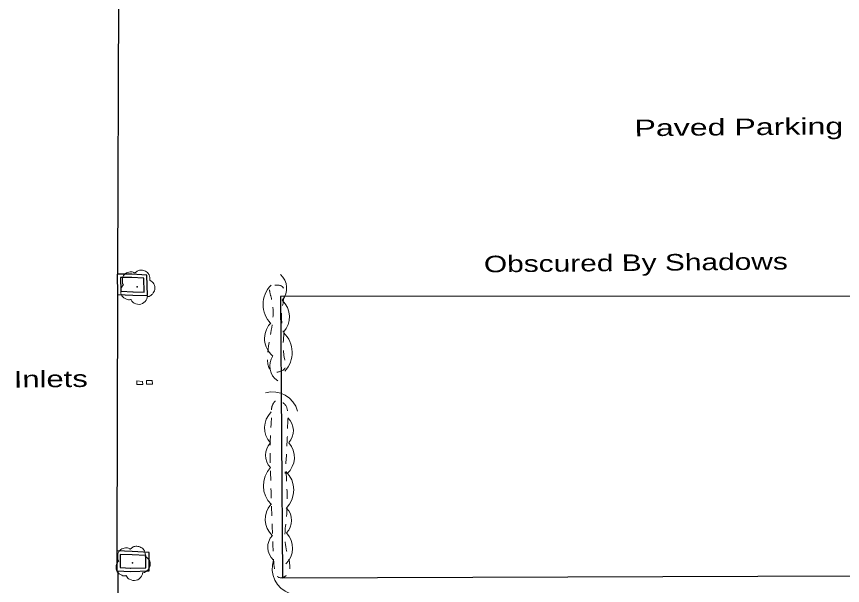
# Model space of a CAD drawing. Extents: x 2362213 to 2366494, y 6968794 to 6978110.
# Drawn here: x 2362960.7 to 2363200.2, y 6976131.3 to 6976296.4 of the extents above; entities that cross this region are included whole.
import ezdxf

# ---------------------------------------------------------------- set-up
doc = ezdxf.new("R2010")
doc.units = 0
doc.header["$LTSCALE"] = 1.9
doc.linetypes.add('SHORT_DASHED', pattern=[2.7, 1.5, -1.2])
for name, color, linetype, lineweight in [('11', 7, 'Continuous', 25), ('2', 7, 'Continuous', 25), ('20', 7, 'Continuous', 25), ('29', 7, 'Continuous', 13), ('9', 7, 'Continuous', 13)]:
    doc.layers.add(name, color=color, linetype=linetype, lineweight=lineweight)

msp = doc.modelspace()

# ---------------------------------------------------------------- linework, layer by layer
at = {"layer": '11'}
msp.add_lwpolyline([(2363233.508, 6976215.211), (2363037.229, 6976215.152), (2363037.837, 6976133.553), (2363230.869, 6976134.241)], dxfattribs=at)
at = {"layer": '2'}
for p, q in [((2362990.268, 6976305.379), (2362989.945, 6976221.641)), ((2362989.921, 6976215.762), (2362989.8, 6976141.316)), ((2362990.055, 6976135.558), (2362990.016, 6976117.657))]:
    msp.add_line(p, q, dxfattribs=at)
for points in [[(2362994.127, 6976221.651), (2362989.885, 6976221.641), (2362989.921, 6976215.762), (2362994.414, 6976215.564)], [(2362994.126, 6976220.691), (2362990.855, 6976220.68), (2362990.873, 6976216.681), (2362994.455, 6976216.525)], [(2362994.435, 6976216.525), (2362997.675, 6976216.445), (2362997.557, 6976220.444), (2362994.056, 6976220.69)], [(2362994.414, 6976215.564), (2362998.665, 6976215.465), (2362998.489, 6976221.342), (2362994.127, 6976221.651)], [(2362994.223, 6976141.188), (2362989.8, 6976141.316), (2362989.765, 6976135.575), (2362993.778, 6976135.364)], [(2362993.778, 6976135.364), (2362999.096, 6976135.534), (2362999.175, 6976140.865), (2362994.223, 6976141.188)], [(2362994.192, 6976140.228), (2362990.75, 6976140.325), (2362990.726, 6976136.485), (2362993.829, 6976136.324)], [(2362993.749, 6976136.323), (2362998.147, 6976136.465), (2362998.204, 6976139.966), (2362994.162, 6976140.228)]]:
    msp.add_lwpolyline(points, dxfattribs=at)
at = {"layer": '29'}
for centre in [(2362995.631, 6976217.955), (2362994.284, 6976137.849)]:
    msp.add_circle(centre, 0.1, dxfattribs=at)
for centre, radius, start, end in [((2363033.755, 6976217.52), 5.262, 319.2314, 49.2314), ((2363040.058, 6976212.828), 7.898, 134.91504, 224.91504), ((2363033.24, 6976209.248), 6.585, 316.93164, 46.93164), ((2363039.183, 6976202.955), 6.585, 139.47798, 229.47798), ((2363032.709, 6976198.895), 7.898, 316.45924, 46.45924), ((2363039.366, 6976194.982), 5.262, 145.82449, 235.82449), ((2363034.866, 6976179.889), 7.604, 15.42028, 105.42028), ((2363038.929, 6976177.076), 6.339, 133.92412, 223.92412), ((2363035.89, 6976176.196), 5.066, 316.93814, 46.93814), ((2363037.913, 6976169.07), 5.066, 134.95013, 224.95013), ((2363034.908, 6976168.494), 6.339, 311.71343, 41.71343), ((2363039.847, 6976160.281), 7.604, 136.0782, 226.0782), ((2363033.455, 6976158.992), 7.604, 315.47508, 45.47508), ((2363039.107, 6976150.544), 6.339, 137.81537, 227.81537), ((2363035.382, 6976150.165), 5.066, 314.6402, 44.6402), ((2363038.609, 6976142.422), 5.066, 137.81537, 227.81537), ((2363034.395, 6976142.123), 6.339, 314.13518, 44.13518), ((2363042.419, 6976136.203), 7.604, 160.97716, 250.97716)]:
    msp.add_arc(centre, radius, start, end, dxfattribs=at)
for points in [[(2362991.665, 6976218.527), (2362991.685, 6976218.538), (2362991.604, 6976218.607), (2362991.368, 6976219.235), (2362991.406, 6976220.515), (2362992.294, 6976221.813), (2362993.6, 6976222.296), (2362994.721, 6976222.107), (2362994.952, 6976221.979), (2362995.022, 6976221.979), (2362995.072, 6976222.02), (2362995.419, 6976222.313), (2362996.285, 6976222.762), (2362997.496, 6976222.693), (2362998.611, 6976222.104), (2362999.345, 6976220.681), (2362999.353, 6976219.821)], [(2362999.343, 6976219.841), (2363000.483, 6976218.781), (2363000.768, 6976217.195), (2363000.061, 6976215.868), (2362999.406, 6976215.322), (2362998.738, 6976215.106), (2362998.588, 6976215.094), (2362998.569, 6976214.984), (2362998.248, 6976214.08), (2362996.709, 6976212.915), (2362994.816, 6976213.197), (2362993.918, 6976214.139), (2362993.847, 6976214.268), (2362993.727, 6976214.247), (2362992.515, 6976214.365), (2362991.245, 6976215.364), (2362990.9, 6976217.001), (2362991.27, 6976218.025), (2362991.596, 6976218.467), (2362991.665, 6976218.517)], [(2362990.318, 6976138.421), (2362990.338, 6976138.431), (2362990.257, 6976138.5), (2362990.021, 6976139.128), (2362990.059, 6976140.409), (2362990.947, 6976141.707), (2362992.252, 6976142.189), (2362993.375, 6976142), (2362993.606, 6976141.872), (2362993.676, 6976141.873), (2362993.726, 6976141.913), (2362994.073, 6976142.207), (2362994.939, 6976142.655), (2362996.148, 6976142.587), (2362997.264, 6976141.997), (2362997.998, 6976140.574), (2362998.006, 6976139.714)], [(2362997.996, 6976139.734), (2362999.136, 6976138.675), (2362999.421, 6976137.087), (2362998.714, 6976135.761), (2362998.059, 6976135.214), (2362997.391, 6976134.998), (2362997.241, 6976134.987), (2362997.222, 6976134.876), (2362996.901, 6976133.973), (2362995.363, 6976132.809), (2362993.47, 6976133.091), (2362992.57, 6976134.032), (2362992.499, 6976134.161), (2362992.379, 6976134.14), (2362991.168, 6976134.259), (2362989.898, 6976135.257), (2362989.552, 6976136.894), (2362989.923, 6976137.917), (2362990.248, 6976138.36), (2362990.318, 6976138.411)]]:
    msp.add_spline(points, degree=3, dxfattribs=at)
at = {"layer": '29', "linetype": 'SHORT_DASHED'}
for points in [[(2363038.231, 6976204.63), (2363038.413, 6976197.042), (2363038.568, 6976194.434), (2363035.939, 6976193.169), (2363034.399, 6976204.624), (2363034.408, 6976215.305), (2363034.254, 6976217.774), (2363037.421, 6976218.224), (2363037.777, 6976212.346), (2363038.019, 6976204.758)], [(2363038.854, 6976164.414), (2363038.958, 6976151.295), (2363038.858, 6976141.893), (2363039.001, 6976134.274), (2363037.657, 6976133.551), (2363035.118, 6976140.748), (2363034.34, 6976163.631), (2363034.482, 6976178.103), (2363034.656, 6976181.835), (2363034.705, 6976183.086), (2363034.9, 6976183.617), (2363035.55, 6976184.634), (2363038.489, 6976183.822), (2363039.308, 6976180.739), (2363038.549, 6976163.811)]]:
    msp.add_spline(points, degree=3, dxfattribs=at)
at = {"layer": '9'}
for points in [[(2362995.511, 6976190.663), (2362995.6, 6976189.653), (2362997.271, 6976189.619), (2362997.222, 6976190.489)], [(2362998.33, 6976190.79), (2362998.39, 6976189.71), (2363000.09, 6976189.676), (2363000.039, 6976190.816)]]:
    msp.add_lwpolyline(points, close=True, dxfattribs=at)

# ---------------------------------------------------------------- texts
at = {"layer": '2', "width": 1.45}
msp.add_text('Paved Parking', height=4.8, rotation=0.546, dxfattribs=at).set_placement((2363139.911, 6976261.642))
at = {"layer": '20', "width": 1.35}
msp.add_text('Obscured By Shadows', height=4.8, rotation=0.546, dxfattribs=at).set_placement((2363096.235, 6976222.143))
at = {"layer": '9', "width": 1.4}
msp.add_text('Inlets', height=4.8, rotation=0.546, dxfattribs=at).set_placement((2362959.878, 6976188.713))

doc.saveas('drawing.dxf')
